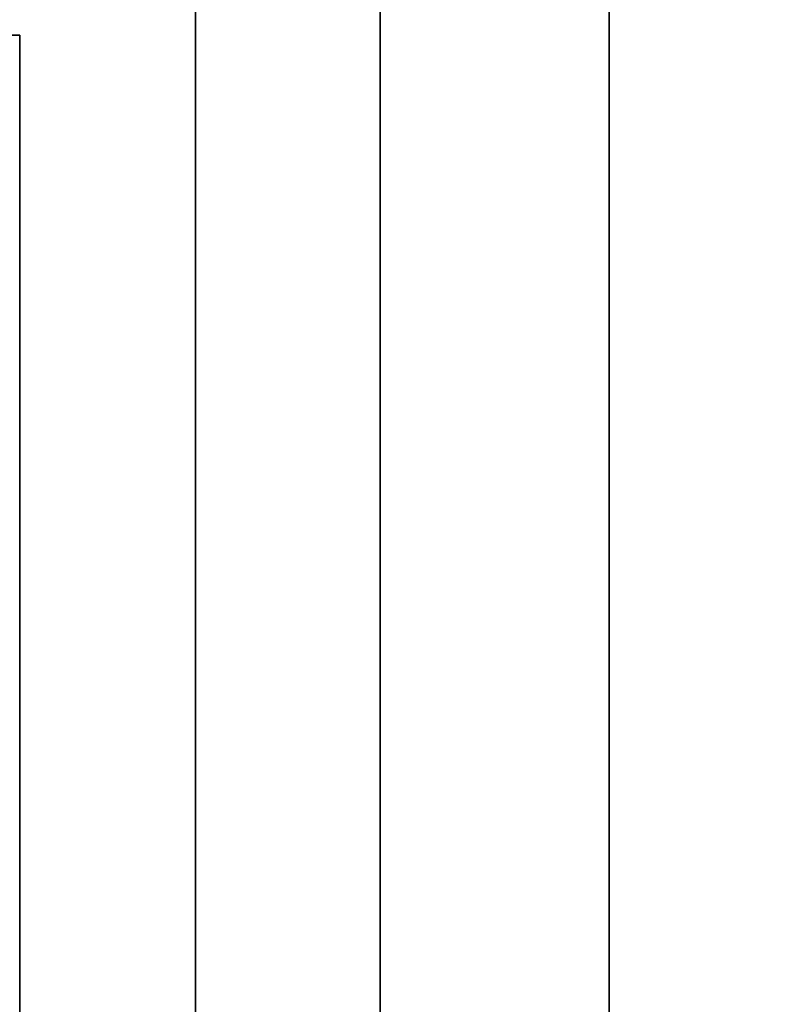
# Model space of a CAD drawing. Extents: x -1299 to -1246.9, y 2743.7 to 2747.9.
# Tile 338 of 656: x -1261.0081 to -1260.9878, y 2747.7993 to 2747.826. Entities that reach past the tile are written whole.
import ezdxf

# ---------------------------------------------------------------- set-up
doc = ezdxf.new("R2010")
doc.units = 0
doc.header["$LTSCALE"] = 150
doc.header["$MEASUREMENT"] = 0
doc.layers.add('3DFACE_BOLT', color=7, linetype='CONTINUOUS')
doc.layers.add('3DFACE_SHAPE', color=7, linetype='CONTINUOUS')

msp = doc.modelspace()

# ---------------------------------------------------------------- linework, layer by layer
at = {"layer": '3DFACE_BOLT', "color": 1}
for points, invisible_edges in [([(-1261.018079, 2747.815136, 0.126417), (-1261.018079, 2747.821824, 0.138), (-1261.008079, 2747.815136, 0.126417)], 14), ([(-1261.008079, 2747.815136, 0.126417), (-1261.018079, 2747.821824, 0.138), (-1261.008079, 2747.821824, 0.138)], 3), ([(-1261.018079, 2747.821824, 0.138), (-1261.018079, 2747.815136, 0.149583), (-1261.008079, 2747.821824, 0.138)], 14), ([(-1261.008079, 2747.821824, 0.138), (-1261.018079, 2747.815136, 0.149583), (-1261.008079, 2747.815136, 0.149583)], 3), ([(-1261.018079, 2747.815136, 0.056417), (-1261.018079, 2747.821824, 0.068), (-1261.008079, 2747.815136, 0.056417)], 14), ([(-1261.008079, 2747.815136, 0.056417), (-1261.018079, 2747.821824, 0.068), (-1261.008079, 2747.821824, 0.068)], 3), ([(-1261.018079, 2747.821824, 0.068), (-1261.018079, 2747.815136, 0.079583), (-1261.008079, 2747.821824, 0.068)], 14), ([(-1261.008079, 2747.821824, 0.068), (-1261.018079, 2747.815136, 0.079583), (-1261.008079, 2747.815136, 0.079583)], 3), ([(-1261.008079, 2747.815136, 0.126417), (-1261.008079, 2747.821824, 0.138), (-1261.008079, 2747.815136, 0.149583)], 12), ([(-1261.008079, 2747.815136, 0.056417), (-1261.008079, 2747.821824, 0.068), (-1261.008079, 2747.815136, 0.079583)], 12), ([(-1261.008079, 2747.816057, 0.135528), (-1261.008079, 2747.816449, 0.138), (-1260.958079, 2747.816057, 0.135528)], 14), ([(-1260.958079, 2747.816057, 0.135528), (-1261.008079, 2747.816449, 0.138), (-1260.958079, 2747.816449, 0.138)], 3), ([(-1261.008079, 2747.816449, 0.138), (-1261.008079, 2747.816057, 0.140472), (-1260.958079, 2747.816449, 0.138)], 14), ([(-1260.958079, 2747.816449, 0.138), (-1261.008079, 2747.816057, 0.140472), (-1260.958079, 2747.816057, 0.140472)], 3), ([(-1261.008079, 2747.816057, 0.140472), (-1261.008079, 2747.816449, 0.138), (-1261.008079, 2747.816057, 0.135528)], 12), ([(-1261.008079, 2747.816057, 0.065528), (-1261.008079, 2747.816449, 0.068), (-1260.958079, 2747.816057, 0.065528)], 14), ([(-1260.958079, 2747.816057, 0.065528), (-1261.008079, 2747.816449, 0.068), (-1260.958079, 2747.816449, 0.068)], 3), ([(-1261.008079, 2747.816449, 0.068), (-1261.008079, 2747.816057, 0.070472), (-1260.958079, 2747.816449, 0.068)], 14), ([(-1260.958079, 2747.816449, 0.068), (-1261.008079, 2747.816057, 0.070472), (-1260.958079, 2747.816057, 0.070472)], 3), ([(-1261.008079, 2747.816057, 0.070472), (-1261.008079, 2747.816449, 0.068), (-1261.008079, 2747.816057, 0.065528)], 12), ([(-1261.008079, 2747.814921, 0.133298), (-1261.008079, 2747.816057, 0.135528), (-1260.958079, 2747.814921, 0.133298)], 14), ([(-1260.958079, 2747.814921, 0.133298), (-1261.008079, 2747.816057, 0.135528), (-1260.958079, 2747.816057, 0.135528)], 3), ([(-1261.008079, 2747.816057, 0.140472), (-1261.008079, 2747.814921, 0.142702), (-1260.958079, 2747.816057, 0.140472)], 14), ([(-1260.958079, 2747.816057, 0.140472), (-1261.008079, 2747.814921, 0.142702), (-1260.958079, 2747.814921, 0.142702)], 3), ([(-1261.008079, 2747.814921, 0.142702), (-1261.008079, 2747.816057, 0.140472), (-1261.008079, 2747.814921, 0.133298)], 14), ([(-1261.008079, 2747.814921, 0.133298), (-1261.008079, 2747.816057, 0.140472), (-1261.008079, 2747.816057, 0.135528)], 3), ([(-1261.008079, 2747.814921, 0.063298), (-1261.008079, 2747.816057, 0.065528), (-1260.958079, 2747.814921, 0.063298)], 14), ([(-1260.958079, 2747.814921, 0.063298), (-1261.008079, 2747.816057, 0.065528), (-1260.958079, 2747.816057, 0.065528)], 3), ([(-1261.008079, 2747.816057, 0.070472), (-1261.008079, 2747.814921, 0.072702), (-1260.958079, 2747.816057, 0.070472)], 14), ([(-1260.958079, 2747.816057, 0.070472), (-1261.008079, 2747.814921, 0.072702), (-1260.958079, 2747.814921, 0.072702)], 3), ([(-1261.008079, 2747.814921, 0.072702), (-1261.008079, 2747.816057, 0.070472), (-1261.008079, 2747.814921, 0.063298)], 14), ([(-1261.008079, 2747.814921, 0.063298), (-1261.008079, 2747.816057, 0.070472), (-1261.008079, 2747.816057, 0.065528)], 3), ([(-1261.018079, 2747.801761, 0.126417), (-1261.018079, 2747.815136, 0.126417), (-1261.008079, 2747.801761, 0.126417)], 14), ([(-1261.008079, 2747.801761, 0.126417), (-1261.018079, 2747.815136, 0.126417), (-1261.008079, 2747.815136, 0.126417)], 3), ([(-1261.018079, 2747.815136, 0.149583), (-1261.018079, 2747.801761, 0.149583), (-1261.008079, 2747.815136, 0.149583)], 14), ([(-1261.008079, 2747.815136, 0.149583), (-1261.018079, 2747.801761, 0.149583), (-1261.008079, 2747.801761, 0.149583)], 3), ([(-1261.018079, 2747.801761, 0.056417), (-1261.018079, 2747.815136, 0.056417), (-1261.008079, 2747.801761, 0.056417)], 14), ([(-1261.008079, 2747.801761, 0.056417), (-1261.018079, 2747.815136, 0.056417), (-1261.008079, 2747.815136, 0.056417)], 3), ([(-1261.018079, 2747.815136, 0.079583), (-1261.018079, 2747.801761, 0.079583), (-1261.008079, 2747.815136, 0.079583)], 14), ([(-1261.008079, 2747.815136, 0.079583), (-1261.018079, 2747.801761, 0.079583), (-1261.008079, 2747.801761, 0.079583)], 3), ([(-1261.008079, 2747.801761, 0.126417), (-1261.008079, 2747.815136, 0.126417), (-1261.008079, 2747.801761, 0.149583)], 14), ([(-1261.008079, 2747.801761, 0.149583), (-1261.008079, 2747.815136, 0.126417), (-1261.008079, 2747.815136, 0.149583)], 3), ([(-1261.008079, 2747.801761, 0.056417), (-1261.008079, 2747.815136, 0.056417), (-1261.008079, 2747.801761, 0.079583)], 14), ([(-1261.008079, 2747.801761, 0.079583), (-1261.008079, 2747.815136, 0.056417), (-1261.008079, 2747.815136, 0.079583)], 3), ([(-1261.008079, 2747.813151, 0.131528), (-1261.008079, 2747.814921, 0.133298), (-1260.958079, 2747.813151, 0.131528)], 14), ([(-1260.958079, 2747.813151, 0.131528), (-1261.008079, 2747.814921, 0.133298), (-1260.958079, 2747.814921, 0.133298)], 3), ([(-1261.008079, 2747.814921, 0.142702), (-1261.008079, 2747.813151, 0.144472), (-1260.958079, 2747.814921, 0.142702)], 14), ([(-1260.958079, 2747.814921, 0.142702), (-1261.008079, 2747.813151, 0.144472), (-1260.958079, 2747.813151, 0.144472)], 3), ([(-1261.008079, 2747.813151, 0.144472), (-1261.008079, 2747.814921, 0.142702), (-1261.008079, 2747.813151, 0.131528)], 14), ([(-1261.008079, 2747.813151, 0.131528), (-1261.008079, 2747.814921, 0.142702), (-1261.008079, 2747.814921, 0.133298)], 3), ([(-1261.008079, 2747.813151, 0.061528), (-1261.008079, 2747.814921, 0.063298), (-1260.958079, 2747.813151, 0.061528)], 14), ([(-1260.958079, 2747.813151, 0.061528), (-1261.008079, 2747.814921, 0.063298), (-1260.958079, 2747.814921, 0.063298)], 3), ([(-1261.008079, 2747.814921, 0.072702), (-1261.008079, 2747.813151, 0.074472), (-1260.958079, 2747.814921, 0.072702)], 14), ([(-1260.958079, 2747.814921, 0.072702), (-1261.008079, 2747.813151, 0.074472), (-1260.958079, 2747.813151, 0.074472)], 3), ([(-1261.008079, 2747.813151, 0.074472), (-1261.008079, 2747.814921, 0.072702), (-1261.008079, 2747.813151, 0.061528)], 14), ([(-1261.008079, 2747.813151, 0.061528), (-1261.008079, 2747.814921, 0.072702), (-1261.008079, 2747.814921, 0.063298)], 3), ([(-1261.008079, 2747.810921, 0.130392), (-1261.008079, 2747.813151, 0.131528), (-1260.958079, 2747.810921, 0.130392)], 14), ([(-1260.958079, 2747.810921, 0.130392), (-1261.008079, 2747.813151, 0.131528), (-1260.958079, 2747.813151, 0.131528)], 3), ([(-1261.008079, 2747.813151, 0.144472), (-1261.008079, 2747.810921, 0.145608), (-1260.958079, 2747.813151, 0.144472)], 14), ([(-1260.958079, 2747.813151, 0.144472), (-1261.008079, 2747.810921, 0.145608), (-1260.958079, 2747.810921, 0.145608)], 3), ([(-1261.008079, 2747.810921, 0.145608), (-1261.008079, 2747.813151, 0.144472), (-1261.008079, 2747.810921, 0.130392)], 14), ([(-1261.008079, 2747.810921, 0.130392), (-1261.008079, 2747.813151, 0.144472), (-1261.008079, 2747.813151, 0.131528)], 3), ([(-1261.008079, 2747.810921, 0.060392), (-1261.008079, 2747.813151, 0.061528), (-1260.958079, 2747.810921, 0.060392)], 14), ([(-1260.958079, 2747.810921, 0.060392), (-1261.008079, 2747.813151, 0.061528), (-1260.958079, 2747.813151, 0.061528)], 3), ([(-1261.008079, 2747.813151, 0.074472), (-1261.008079, 2747.810921, 0.075608), (-1260.958079, 2747.813151, 0.074472)], 14), ([(-1260.958079, 2747.813151, 0.074472), (-1261.008079, 2747.810921, 0.075608), (-1260.958079, 2747.810921, 0.075608)], 3), ([(-1261.008079, 2747.810921, 0.075608), (-1261.008079, 2747.813151, 0.074472), (-1261.008079, 2747.810921, 0.060392)], 14), ([(-1261.008079, 2747.810921, 0.060392), (-1261.008079, 2747.813151, 0.074472), (-1261.008079, 2747.813151, 0.061528)], 3), ([(-1261.008079, 2747.808449, 0.13), (-1261.008079, 2747.810921, 0.130392), (-1260.958079, 2747.808449, 0.13)], 14), ([(-1260.958079, 2747.808449, 0.13), (-1261.008079, 2747.810921, 0.130392), (-1260.958079, 2747.810921, 0.130392)], 3), ([(-1261.008079, 2747.810921, 0.145608), (-1261.008079, 2747.808449, 0.146), (-1260.958079, 2747.810921, 0.145608)], 14), ([(-1260.958079, 2747.810921, 0.145608), (-1261.008079, 2747.808449, 0.146), (-1260.958079, 2747.808449, 0.146)], 3), ([(-1261.008079, 2747.808449, 0.146), (-1261.008079, 2747.810921, 0.145608), (-1261.008079, 2747.808449, 0.13)], 14), ([(-1261.008079, 2747.808449, 0.13), (-1261.008079, 2747.810921, 0.145608), (-1261.008079, 2747.810921, 0.130392)], 3), ([(-1261.008079, 2747.808449, 0.06), (-1261.008079, 2747.810921, 0.060392), (-1260.958079, 2747.808449, 0.06)], 14), ([(-1260.958079, 2747.808449, 0.06), (-1261.008079, 2747.810921, 0.060392), (-1260.958079, 2747.810921, 0.060392)], 3), ([(-1261.008079, 2747.810921, 0.075608), (-1261.008079, 2747.808449, 0.076), (-1260.958079, 2747.810921, 0.075608)], 14), ([(-1260.958079, 2747.810921, 0.075608), (-1261.008079, 2747.808449, 0.076), (-1260.958079, 2747.808449, 0.076)], 3), ([(-1261.008079, 2747.808449, 0.076), (-1261.008079, 2747.810921, 0.075608), (-1261.008079, 2747.808449, 0.06)], 14), ([(-1261.008079, 2747.808449, 0.06), (-1261.008079, 2747.810921, 0.075608), (-1261.008079, 2747.810921, 0.060392)], 3), ([(-1261.008079, 2747.805976, 0.130392), (-1261.008079, 2747.808449, 0.13), (-1260.958079, 2747.805976, 0.130392)], 14), ([(-1260.958079, 2747.805976, 0.130392), (-1261.008079, 2747.808449, 0.13), (-1260.958079, 2747.808449, 0.13)], 3), ([(-1261.008079, 2747.808449, 0.146), (-1261.008079, 2747.805976, 0.145608), (-1260.958079, 2747.808449, 0.146)], 14), ([(-1260.958079, 2747.808449, 0.146), (-1261.008079, 2747.805976, 0.145608), (-1260.958079, 2747.805976, 0.145608)], 3), ([(-1261.008079, 2747.805976, 0.145608), (-1261.008079, 2747.808449, 0.146), (-1261.008079, 2747.805976, 0.130392)], 14), ([(-1261.008079, 2747.805976, 0.130392), (-1261.008079, 2747.808449, 0.146), (-1261.008079, 2747.808449, 0.13)], 3), ([(-1261.008079, 2747.805976, 0.060392), (-1261.008079, 2747.808449, 0.06), (-1260.958079, 2747.805976, 0.060392)], 14), ([(-1260.958079, 2747.805976, 0.060392), (-1261.008079, 2747.808449, 0.06), (-1260.958079, 2747.808449, 0.06)], 3), ([(-1261.008079, 2747.808449, 0.076), (-1261.008079, 2747.805976, 0.075608), (-1260.958079, 2747.808449, 0.076)], 14), ([(-1260.958079, 2747.808449, 0.076), (-1261.008079, 2747.805976, 0.075608), (-1260.958079, 2747.805976, 0.075608)], 3), ([(-1261.008079, 2747.805976, 0.075608), (-1261.008079, 2747.808449, 0.076), (-1261.008079, 2747.805976, 0.060392)], 14), ([(-1261.008079, 2747.805976, 0.060392), (-1261.008079, 2747.808449, 0.076), (-1261.008079, 2747.808449, 0.06)], 3), ([(-1261.008079, 2747.803746, 0.131528), (-1261.008079, 2747.805976, 0.130392), (-1260.958079, 2747.803746, 0.131528)], 14), ([(-1260.958079, 2747.803746, 0.131528), (-1261.008079, 2747.805976, 0.130392), (-1260.958079, 2747.805976, 0.130392)], 3), ([(-1261.008079, 2747.805976, 0.145608), (-1261.008079, 2747.803746, 0.144472), (-1260.958079, 2747.805976, 0.145608)], 14), ([(-1260.958079, 2747.805976, 0.145608), (-1261.008079, 2747.803746, 0.144472), (-1260.958079, 2747.803746, 0.144472)], 3), ([(-1261.008079, 2747.803746, 0.144472), (-1261.008079, 2747.805976, 0.145608), (-1261.008079, 2747.803746, 0.131528)], 14), ([(-1261.008079, 2747.803746, 0.131528), (-1261.008079, 2747.805976, 0.145608), (-1261.008079, 2747.805976, 0.130392)], 3), ([(-1261.008079, 2747.803746, 0.061528), (-1261.008079, 2747.805976, 0.060392), (-1260.958079, 2747.803746, 0.061528)], 14), ([(-1260.958079, 2747.803746, 0.061528), (-1261.008079, 2747.805976, 0.060392), (-1260.958079, 2747.805976, 0.060392)], 3), ([(-1261.008079, 2747.805976, 0.075608), (-1261.008079, 2747.803746, 0.074472), (-1260.958079, 2747.805976, 0.075608)], 14), ([(-1260.958079, 2747.805976, 0.075608), (-1261.008079, 2747.803746, 0.074472), (-1260.958079, 2747.803746, 0.074472)], 3), ([(-1261.008079, 2747.803746, 0.074472), (-1261.008079, 2747.805976, 0.075608), (-1261.008079, 2747.803746, 0.061528)], 14), ([(-1261.008079, 2747.803746, 0.061528), (-1261.008079, 2747.805976, 0.075608), (-1261.008079, 2747.805976, 0.060392)], 3), ([(-1261.008079, 2747.801976, 0.133298), (-1261.008079, 2747.803746, 0.131528), (-1260.958079, 2747.801976, 0.133298)], 14), ([(-1260.958079, 2747.801976, 0.133298), (-1261.008079, 2747.803746, 0.131528), (-1260.958079, 2747.803746, 0.131528)], 3), ([(-1261.008079, 2747.803746, 0.144472), (-1261.008079, 2747.801976, 0.142702), (-1260.958079, 2747.803746, 0.144472)], 14), ([(-1260.958079, 2747.803746, 0.144472), (-1261.008079, 2747.801976, 0.142702), (-1260.958079, 2747.801976, 0.142702)], 3), ([(-1261.008079, 2747.801976, 0.142702), (-1261.008079, 2747.803746, 0.144472), (-1261.008079, 2747.801976, 0.133298)], 14), ([(-1261.008079, 2747.801976, 0.133298), (-1261.008079, 2747.803746, 0.144472), (-1261.008079, 2747.803746, 0.131528)], 3), ([(-1261.008079, 2747.801976, 0.063298), (-1261.008079, 2747.803746, 0.061528), (-1260.958079, 2747.801976, 0.063298)], 14), ([(-1260.958079, 2747.801976, 0.063298), (-1261.008079, 2747.803746, 0.061528), (-1260.958079, 2747.803746, 0.061528)], 3), ([(-1261.008079, 2747.803746, 0.074472), (-1261.008079, 2747.801976, 0.072702), (-1260.958079, 2747.803746, 0.074472)], 14), ([(-1260.958079, 2747.803746, 0.074472), (-1261.008079, 2747.801976, 0.072702), (-1260.958079, 2747.801976, 0.072702)], 3), ([(-1261.008079, 2747.801976, 0.072702), (-1261.008079, 2747.803746, 0.074472), (-1261.008079, 2747.801976, 0.063298)], 14), ([(-1261.008079, 2747.801976, 0.063298), (-1261.008079, 2747.803746, 0.074472), (-1261.008079, 2747.803746, 0.061528)], 3), ([(-1261.008079, 2747.80084, 0.135528), (-1261.008079, 2747.801976, 0.133298), (-1260.958079, 2747.80084, 0.135528)], 14), ([(-1260.958079, 2747.80084, 0.135528), (-1261.008079, 2747.801976, 0.133298), (-1260.958079, 2747.801976, 0.133298)], 3), ([(-1261.008079, 2747.801976, 0.142702), (-1261.008079, 2747.80084, 0.140472), (-1260.958079, 2747.801976, 0.142702)], 14), ([(-1260.958079, 2747.801976, 0.142702), (-1261.008079, 2747.80084, 0.140472), (-1260.958079, 2747.80084, 0.140472)], 3), ([(-1261.008079, 2747.80084, 0.140472), (-1261.008079, 2747.801976, 0.142702), (-1261.008079, 2747.80084, 0.135528)], 14), ([(-1261.008079, 2747.80084, 0.135528), (-1261.008079, 2747.801976, 0.142702), (-1261.008079, 2747.801976, 0.133298)], 3), ([(-1261.008079, 2747.80084, 0.065528), (-1261.008079, 2747.801976, 0.063298), (-1260.958079, 2747.80084, 0.065528)], 14), ([(-1260.958079, 2747.80084, 0.065528), (-1261.008079, 2747.801976, 0.063298), (-1260.958079, 2747.801976, 0.063298)], 3), ([(-1261.008079, 2747.801976, 0.072702), (-1261.008079, 2747.80084, 0.070472), (-1260.958079, 2747.801976, 0.072702)], 14), ([(-1260.958079, 2747.801976, 0.072702), (-1261.008079, 2747.80084, 0.070472), (-1260.958079, 2747.80084, 0.070472)], 3), ([(-1261.008079, 2747.80084, 0.070472), (-1261.008079, 2747.801976, 0.072702), (-1261.008079, 2747.80084, 0.065528)], 14), ([(-1261.008079, 2747.80084, 0.065528), (-1261.008079, 2747.801976, 0.072702), (-1261.008079, 2747.801976, 0.063298)], 3), ([(-1261.008079, 2747.795074, 0.138), (-1261.018079, 2747.801761, 0.126417), (-1261.008079, 2747.801761, 0.126417)], 3), ([(-1261.018079, 2747.801761, 0.149583), (-1261.018079, 2747.795074, 0.138), (-1261.008079, 2747.801761, 0.149583)], 14), ([(-1261.008079, 2747.801761, 0.149583), (-1261.018079, 2747.795074, 0.138), (-1261.008079, 2747.795074, 0.138)], 3), ([(-1261.008079, 2747.795074, 0.068), (-1261.018079, 2747.801761, 0.056417), (-1261.008079, 2747.801761, 0.056417)], 3), ([(-1261.018079, 2747.801761, 0.079583), (-1261.018079, 2747.795074, 0.068), (-1261.008079, 2747.801761, 0.079583)], 14), ([(-1261.008079, 2747.801761, 0.079583), (-1261.018079, 2747.795074, 0.068), (-1261.008079, 2747.795074, 0.068)], 3), ([(-1261.008079, 2747.795074, 0.138), (-1261.008079, 2747.801761, 0.126417), (-1261.008079, 2747.801761, 0.149583)], 2), ([(-1261.008079, 2747.795074, 0.068), (-1261.008079, 2747.801761, 0.056417), (-1261.008079, 2747.801761, 0.079583)], 2), ([(-1261.008079, 2747.800449, 0.138), (-1261.008079, 2747.80084, 0.135528), (-1260.958079, 2747.800449, 0.138)], 14), ([(-1260.958079, 2747.800449, 0.138), (-1261.008079, 2747.80084, 0.135528), (-1260.958079, 2747.80084, 0.135528)], 3), ([(-1261.008079, 2747.80084, 0.140472), (-1261.008079, 2747.800449, 0.138), (-1260.958079, 2747.80084, 0.140472)], 14), ([(-1260.958079, 2747.80084, 0.140472), (-1261.008079, 2747.800449, 0.138), (-1260.958079, 2747.800449, 0.138)], 3), ([(-1261.008079, 2747.800449, 0.138), (-1261.008079, 2747.80084, 0.140472), (-1261.008079, 2747.80084, 0.135528)], 2), ([(-1261.008079, 2747.800449, 0.068), (-1261.008079, 2747.80084, 0.065528), (-1260.958079, 2747.800449, 0.068)], 14), ([(-1260.958079, 2747.800449, 0.068), (-1261.008079, 2747.80084, 0.065528), (-1260.958079, 2747.80084, 0.065528)], 3), ([(-1261.008079, 2747.80084, 0.070472), (-1261.008079, 2747.800449, 0.068), (-1260.958079, 2747.80084, 0.070472)], 14), ([(-1260.958079, 2747.80084, 0.070472), (-1261.008079, 2747.800449, 0.068), (-1260.958079, 2747.800449, 0.068)], 3), ([(-1261.008079, 2747.800449, 0.068), (-1261.008079, 2747.80084, 0.070472), (-1261.008079, 2747.80084, 0.065528)], 2)]:
    msp.add_3dface(points, dxfattribs=dict(at, invisible_edges=invisible_edges))
at = {"layer": '3DFACE_SHAPE', "color": 13}
for points, invisible_edges in [([(-1261.046219, 2747.884449, 0.206), (-1261.046219, 2746.946449, 0.206), (-1260.944219, 2747.884449, 0.206)], 2), ([(-1261.046219, 2746.946449, 0.206), (-1260.944219, 2746.946449, 0.206), (-1260.944219, 2747.884449, 0.206)], 12), ([(-1260.998319, 2747.884449, 0.198), (-1260.998319, 2746.946449, 0.198), (-1261.046219, 2747.884449, 0.198)], 2), ([(-1260.998319, 2746.946449, 0.198), (-1261.046219, 2746.946449, 0.198), (-1261.046219, 2747.884449, 0.198)], 12), ([(-1261.046219, 2747.884449, 0.008), (-1261.046219, 2746.946449, 0.008), (-1260.998319, 2747.884449, 0.008)], 2), ([(-1261.046219, 2746.946449, 0.008), (-1260.998319, 2746.946449, 0.008), (-1260.998319, 2747.884449, 0.008)], 12), ([(-1260.944219, 2747.884449), (-1260.944219, 2746.946449), (-1261.046219, 2747.884449)], 2), ([(-1260.944219, 2746.946449), (-1261.046219, 2746.946449), (-1261.046219, 2747.884449)], 12), ([(-1260.998319, 2747.884449, 0.198), (-1260.998319, 2747.858449, 0.1465), (-1260.998319, 2747.808449, 0.1465)], 15), ([(-1260.998319, 2746.966449, 0.1465), (-1260.998319, 2747.884449, 0.198), (-1260.998319, 2747.808449, 0.1465)], 15), ([(-1260.998319, 2747.884449, 0.198), (-1260.998319, 2746.966449, 0.1465), (-1260.998319, 2746.946449, 0.198)], 3), ([(-1260.998319, 2747.808449, 0.0595), (-1260.998319, 2747.884449, 0.008), (-1260.998319, 2746.946449, 0.008)], 13), ([(-1260.998319, 2747.858449, 0.0595), (-1260.998319, 2747.884449, 0.008), (-1260.998319, 2747.808449, 0.0595)], 15), ([(-1260.992119, 2747.808449, 0.0595), (-1260.992119, 2747.884449, 0.008), (-1260.992119, 2747.858449, 0.0595)], 15), ([(-1260.992119, 2747.808449, 0.0595), (-1260.992119, 2746.966449, 0.0595), (-1260.992119, 2747.884449, 0.008)], 15), ([(-1260.992119, 2746.966449, 0.0595), (-1260.992119, 2746.946449, 0.008), (-1260.992119, 2747.884449, 0.008)], 13), ([(-1260.992119, 2747.884449, 0.008), (-1260.992119, 2746.946449, 0.008), (-1260.944219, 2747.884449, 0.008)], 2), ([(-1260.992119, 2746.946449, 0.008), (-1260.944219, 2746.946449, 0.008), (-1260.944219, 2747.884449, 0.008)], 12), ([(-1260.944219, 2747.884449, 0.198), (-1260.944219, 2746.946449, 0.198), (-1260.992119, 2747.858449, 0.198)], 14), ([(-1260.998319, 2747.858449, 0.1465), (-1260.998319, 2747.852438, 0.14401), (-1260.998319, 2747.808449, 0.1465)], 14), ([(-1260.998319, 2747.852438, 0.06199), (-1260.998319, 2747.858449, 0.0595), (-1260.998319, 2747.814459, 0.06199)], 14), ([(-1260.998319, 2747.814459, 0.06199), (-1260.998319, 2747.858449, 0.0595), (-1260.998319, 2747.808449, 0.0595)], 3), ([(-1260.998319, 2747.852438, 0.07401), (-1260.998319, 2747.808449, 0.1295), (-1260.998319, 2747.858449, 0.0765)], 3), ([(-1260.998319, 2747.808449, 0.1295), (-1260.998319, 2747.814459, 0.13199), (-1260.998319, 2747.858449, 0.0765)], 14), ([(-1260.998319, 2747.858449, 0.0765), (-1260.998319, 2747.814459, 0.13199), (-1260.998319, 2747.858449, 0.1295)], 15), ([(-1260.998319, 2747.814459, 0.13199), (-1260.998319, 2747.852438, 0.13199), (-1260.998319, 2747.858449, 0.1295)], 13), ([(-1260.992119, 2747.852438, 0.06199), (-1260.992119, 2747.808449, 0.0595), (-1260.992119, 2747.858449, 0.0595)], 3), ([(-1260.992119, 2747.852438, 0.13199), (-1260.992119, 2747.808449, 0.0765), (-1260.992119, 2747.858449, 0.1295)], 3), ([(-1260.992119, 2747.808449, 0.0765), (-1260.992119, 2747.814459, 0.07401), (-1260.992119, 2747.858449, 0.1295)], 14), ([(-1260.992119, 2747.858449, 0.1295), (-1260.992119, 2747.814459, 0.07401), (-1260.992119, 2747.858449, 0.0765)], 15), ([(-1260.992119, 2747.814459, 0.07401), (-1260.992119, 2747.852438, 0.07401), (-1260.992119, 2747.858449, 0.0765)], 15), ([(-1260.992119, 2747.852438, 0.14401), (-1260.992119, 2747.858449, 0.1465), (-1260.992119, 2747.814459, 0.14401)], 14), ([(-1260.992119, 2747.858449, 0.1465), (-1260.992119, 2747.858449, 0.198), (-1260.992119, 2747.814459, 0.14401)], 15), ([(-1260.992119, 2747.814459, 0.14401), (-1260.992119, 2747.858449, 0.198), (-1260.992119, 2747.808449, 0.1465)], 3), ([(-1260.992119, 2747.858449, 0.198), (-1260.992119, 2747.808449, 0.198), (-1260.992119, 2747.808449, 0.1465)], 14), ([(-1260.944219, 2746.946449, 0.198), (-1260.992119, 2747.808449, 0.198), (-1260.992119, 2747.858449, 0.198)], 13), ([(-1260.998319, 2747.808449, 0.1465), (-1260.998319, 2747.852438, 0.14401), (-1260.998319, 2747.814459, 0.14401)], 3), ([(-1260.998319, 2747.852438, 0.14401), (-1260.998319, 2747.849949, 0.138), (-1260.998319, 2747.814459, 0.14401)], 14), ([(-1260.998319, 2747.814459, 0.06199), (-1260.998319, 2747.816949, 0.068), (-1260.998319, 2747.852438, 0.06199)], 14), ([(-1260.998319, 2747.816949, 0.068), (-1260.998319, 2747.849949, 0.068), (-1260.998319, 2747.852438, 0.06199)], 13), ([(-1260.998319, 2747.808449, 0.1295), (-1260.998319, 2747.852438, 0.07401), (-1260.998319, 2747.808449, 0.0765)], 15), ([(-1260.998319, 2747.808449, 0.0765), (-1260.998319, 2747.852438, 0.07401), (-1260.998319, 2747.814459, 0.07401)], 3), ([(-1260.998319, 2747.852438, 0.07401), (-1260.998319, 2747.849949, 0.068), (-1260.998319, 2747.814459, 0.07401)], 14), ([(-1260.998319, 2747.814459, 0.13199), (-1260.998319, 2747.816949, 0.138), (-1260.998319, 2747.852438, 0.13199)], 14), ([(-1260.998319, 2747.816949, 0.138), (-1260.998319, 2747.849949, 0.138), (-1260.998319, 2747.852438, 0.13199)], 13), ([(-1260.992119, 2747.814459, 0.06199), (-1260.992119, 2747.808449, 0.0595), (-1260.992119, 2747.852438, 0.06199)], 14), ([(-1260.992119, 2747.852438, 0.06199), (-1260.992119, 2747.849949, 0.068), (-1260.992119, 2747.814459, 0.06199)], 14), ([(-1260.992119, 2747.814459, 0.07401), (-1260.992119, 2747.816949, 0.068), (-1260.992119, 2747.852438, 0.07401)], 14), ([(-1260.992119, 2747.816949, 0.068), (-1260.992119, 2747.849949, 0.068), (-1260.992119, 2747.852438, 0.07401)], 13), ([(-1260.992119, 2747.814459, 0.13199), (-1260.992119, 2747.808449, 0.1295), (-1260.992119, 2747.852438, 0.13199)], 14), ([(-1260.992119, 2747.808449, 0.1295), (-1260.992119, 2747.808449, 0.0765), (-1260.992119, 2747.852438, 0.13199)], 15), ([(-1260.992119, 2747.852438, 0.13199), (-1260.992119, 2747.849949, 0.138), (-1260.992119, 2747.814459, 0.13199)], 14), ([(-1260.992119, 2747.814459, 0.14401), (-1260.992119, 2747.816949, 0.138), (-1260.992119, 2747.852438, 0.14401)], 14), ([(-1260.992119, 2747.816949, 0.138), (-1260.992119, 2747.849949, 0.138), (-1260.992119, 2747.852438, 0.14401)], 13), ([(-1260.998319, 2747.849949, 0.138), (-1260.998319, 2747.816949, 0.138), (-1260.998319, 2747.814459, 0.14401)], 13), ([(-1260.998319, 2747.814459, 0.07401), (-1260.998319, 2747.849949, 0.068), (-1260.998319, 2747.816949, 0.068)], 3), ([(-1260.992119, 2747.849949, 0.068), (-1260.992119, 2747.816949, 0.068), (-1260.992119, 2747.814459, 0.06199)], 13), ([(-1260.992119, 2747.849949, 0.138), (-1260.992119, 2747.816949, 0.138), (-1260.992119, 2747.814459, 0.13199)], 13), ([(-1261.028319, 2747.825589, 0.173), (-1261.008079, 2747.825589, 0.173), (-1261.054119, 2747.830349, 0.173)], 14), ([(-1261.054119, 2747.830349, 0.173), (-1261.008079, 2747.825589, 0.173), (-1261.003319, 2747.830349, 0.173)], 3), ([(-1261.008079, 2747.825589, 0.033), (-1261.054119, 2747.830349, 0.033), (-1261.003319, 2747.830349, 0.033)], 13), ([(-1261.008079, 2747.825589, 0.033), (-1261.054119, 2747.825589, 0.033), (-1261.054119, 2747.830349, 0.033)], 12), ([(-1261.008079, 2747.825589, 0.173), (-1261.008079, 2747.808449, 0.173), (-1261.003319, 2747.830349, 0.173)], 14), ([(-1261.003319, 2747.830349, 0.173), (-1261.008079, 2747.808449, 0.173), (-1261.003319, 2747.779549, 0.173)], 3), ([(-1261.003319, 2747.779549, 0.033), (-1261.008079, 2747.825589, 0.033), (-1261.003319, 2747.830349, 0.033)], 3), ([(-1261.003319, 2747.779549, 0.173), (-1261.003319, 2747.814459, 0.14401), (-1261.003319, 2747.830349, 0.173)], 3), ([(-1261.003319, 2747.814459, 0.14401), (-1261.003319, 2747.830349, 0.138), (-1261.003319, 2747.830349, 0.173)], 13), ([(-1261.003319, 2747.814459, 0.14401), (-1261.003319, 2747.816949, 0.138), (-1261.003319, 2747.830349, 0.138)], 14), ([(-1261.003319, 2747.816949, 0.068), (-1261.003319, 2747.830349, 0.138), (-1261.003319, 2747.816949, 0.138)], 15), ([(-1261.003319, 2747.830349, 0.138), (-1261.003319, 2747.816949, 0.068), (-1261.003319, 2747.830349, 0.068)], 3), ([(-1261.003319, 2747.830349, 0.068), (-1261.003319, 2747.816949, 0.068), (-1261.003319, 2747.830349, 0.033)], 3), ([(-1261.003319, 2747.816949, 0.068), (-1261.003319, 2747.814459, 0.06199), (-1261.003319, 2747.830349, 0.033)], 14), ([(-1261.003319, 2747.814459, 0.06199), (-1261.003319, 2747.808449, 0.0595), (-1261.003319, 2747.830349, 0.033)], 14), ([(-1261.003319, 2747.808449, 0.0595), (-1261.003319, 2747.802438, 0.06199), (-1261.003319, 2747.830349, 0.033)], 14), ([(-1261.003319, 2747.830349, 0.033), (-1261.003319, 2747.802438, 0.06199), (-1261.003319, 2747.779549, 0.033)], 3), ([(-1261.008079, 2747.825589, 0.033), (-1261.034329, 2747.825589, 0.06199), (-1261.054119, 2747.825589, 0.033)], 3), ([(-1261.028319, 2747.825589, 0.0595), (-1261.034329, 2747.825589, 0.06199), (-1261.008079, 2747.825589, 0.033)], 14), ([(-1261.028319, 2747.825589, 0.173), (-1261.022308, 2747.825589, 0.14401), (-1261.008079, 2747.825589, 0.173)], 15), ([(-1261.022308, 2747.825589, 0.06199), (-1261.028319, 2747.825589, 0.0595), (-1261.008079, 2747.825589, 0.033)], 14), ([(-1261.022308, 2747.825589, 0.14401), (-1261.019819, 2747.825589, 0.138), (-1261.008079, 2747.825589, 0.173)], 14), ([(-1261.019819, 2747.825589, 0.068), (-1261.022308, 2747.825589, 0.06199), (-1261.008079, 2747.825589, 0.033)], 14), ([(-1261.008079, 2747.825589, 0.173), (-1261.019819, 2747.825589, 0.138), (-1261.008079, 2747.825589, 0.033)], 3), ([(-1261.019819, 2747.825589, 0.068), (-1261.008079, 2747.825589, 0.033), (-1261.019819, 2747.825589, 0.138)], 15), ([(-1261.008079, 2747.779549, 0.033), (-1261.008079, 2747.802438, 0.06199), (-1261.008079, 2747.825589, 0.033)], 3), ([(-1261.008079, 2747.802438, 0.06199), (-1261.008079, 2747.808449, 0.0595), (-1261.008079, 2747.825589, 0.033)], 14), ([(-1261.008079, 2747.825589, 0.033), (-1261.008079, 2747.808449, 0.0595), (-1261.008079, 2747.814459, 0.06199)], 13), ([(-1261.008079, 2747.814459, 0.06199), (-1261.008079, 2747.816949, 0.068), (-1261.008079, 2747.825589, 0.033)], 14), ([(-1261.008079, 2747.816949, 0.068), (-1261.008079, 2747.825589, 0.173), (-1261.008079, 2747.825589, 0.033)], 13), ([(-1261.008079, 2747.816949, 0.138), (-1261.008079, 2747.825589, 0.173), (-1261.008079, 2747.816949, 0.068)], 15), ([(-1261.008079, 2747.816949, 0.138), (-1261.008079, 2747.814459, 0.14401), (-1261.008079, 2747.825589, 0.173)], 14), ([(-1261.008079, 2747.825589, 0.173), (-1261.008079, 2747.814459, 0.14401), (-1261.008079, 2747.808449, 0.173)], 3), ([(-1261.008079, 2747.779549, 0.033), (-1261.008079, 2747.825589, 0.033), (-1261.003319, 2747.779549, 0.033)], 2), ([(-1261.008079, 2747.814459, 0.13199), (-1261.008079, 2747.816949, 0.138), (-1261.008079, 2747.814459, 0.07401)], 14), ([(-1261.008079, 2747.814459, 0.07401), (-1261.008079, 2747.816949, 0.138), (-1261.008079, 2747.816949, 0.068)], 3), ([(-1261.008079, 2747.814459, 0.13199), (-1261.003319, 2747.814459, 0.13199), (-1261.008079, 2747.816949, 0.138)], 3), ([(-1261.003319, 2747.814459, 0.13199), (-1261.003319, 2747.816949, 0.138), (-1261.008079, 2747.816949, 0.138)], 14), ([(-1261.008079, 2747.816949, 0.138), (-1261.003319, 2747.816949, 0.138), (-1261.008079, 2747.814459, 0.14401)], 3), ([(-1261.003319, 2747.816949, 0.138), (-1261.003319, 2747.814459, 0.14401), (-1261.008079, 2747.814459, 0.14401)], 14), ([(-1261.008079, 2747.814459, 0.06199), (-1261.003319, 2747.814459, 0.06199), (-1261.008079, 2747.816949, 0.068)], 3), ([(-1261.003319, 2747.814459, 0.06199), (-1261.003319, 2747.816949, 0.068), (-1261.008079, 2747.816949, 0.068)], 14), ([(-1261.008079, 2747.816949, 0.068), (-1261.003319, 2747.816949, 0.068), (-1261.008079, 2747.814459, 0.07401)], 3), ([(-1261.003319, 2747.816949, 0.068), (-1261.003319, 2747.814459, 0.07401), (-1261.008079, 2747.814459, 0.07401)], 14), ([(-1261.003319, 2747.814459, 0.07401), (-1261.003319, 2747.816949, 0.068), (-1261.003319, 2747.814459, 0.13199)], 14), ([(-1261.003319, 2747.814459, 0.13199), (-1261.003319, 2747.816949, 0.068), (-1261.003319, 2747.816949, 0.138)], 3), ([(-1260.998319, 2747.814459, 0.06199), (-1260.992119, 2747.814459, 0.06199), (-1260.998319, 2747.816949, 0.068)], 3), ([(-1260.992119, 2747.814459, 0.06199), (-1260.992119, 2747.816949, 0.068), (-1260.998319, 2747.816949, 0.068)], 14), ([(-1260.998319, 2747.816949, 0.068), (-1260.992119, 2747.816949, 0.068), (-1260.998319, 2747.814459, 0.07401)], 3), ([(-1260.992119, 2747.816949, 0.068), (-1260.992119, 2747.814459, 0.07401), (-1260.998319, 2747.814459, 0.07401)], 14), ([(-1260.998319, 2747.814459, 0.13199), (-1260.992119, 2747.814459, 0.13199), (-1260.998319, 2747.816949, 0.138)], 3), ([(-1260.992119, 2747.814459, 0.13199), (-1260.992119, 2747.816949, 0.138), (-1260.998319, 2747.816949, 0.138)], 14), ([(-1260.998319, 2747.816949, 0.138), (-1260.992119, 2747.816949, 0.138), (-1260.998319, 2747.814459, 0.14401)], 3), ([(-1260.992119, 2747.816949, 0.138), (-1260.992119, 2747.814459, 0.14401), (-1260.998319, 2747.814459, 0.14401)], 14), ([(-1261.008079, 2747.814459, 0.14401), (-1261.008079, 2747.808449, 0.1465), (-1261.008079, 2747.808449, 0.173)], 14), ([(-1261.008079, 2747.814459, 0.07401), (-1261.008079, 2747.808449, 0.0765), (-1261.008079, 2747.814459, 0.13199)], 14), ([(-1261.008079, 2747.814459, 0.13199), (-1261.008079, 2747.808449, 0.0765), (-1261.008079, 2747.808449, 0.1295)], 3), ([(-1261.008079, 2747.808449, 0.1295), (-1261.003319, 2747.808449, 0.1295), (-1261.008079, 2747.814459, 0.13199)], 3), ([(-1261.003319, 2747.808449, 0.1295), (-1261.003319, 2747.814459, 0.13199), (-1261.008079, 2747.814459, 0.13199)], 14), ([(-1261.008079, 2747.814459, 0.14401), (-1261.003319, 2747.814459, 0.14401), (-1261.008079, 2747.808449, 0.1465)], 3), ([(-1261.003319, 2747.814459, 0.14401), (-1261.003319, 2747.808449, 0.1465), (-1261.008079, 2747.808449, 0.1465)], 14), ([(-1261.008079, 2747.808449, 0.0595), (-1261.003319, 2747.808449, 0.0595), (-1261.008079, 2747.814459, 0.06199)], 3), ([(-1261.003319, 2747.808449, 0.0595), (-1261.003319, 2747.814459, 0.06199), (-1261.008079, 2747.814459, 0.06199)], 14), ([(-1261.008079, 2747.814459, 0.07401), (-1261.003319, 2747.814459, 0.07401), (-1261.008079, 2747.808449, 0.0765)], 3), ([(-1261.003319, 2747.814459, 0.07401), (-1261.003319, 2747.808449, 0.0765), (-1261.008079, 2747.808449, 0.0765)], 14), ([(-1261.003319, 2747.808449, 0.1465), (-1261.003319, 2747.814459, 0.14401), (-1261.003319, 2747.779549, 0.173)], 14), ([(-1261.003319, 2747.814459, 0.13199), (-1261.003319, 2747.808449, 0.1295), (-1261.003319, 2747.814459, 0.07401)], 14), ([(-1261.003319, 2747.808449, 0.1295), (-1261.003319, 2747.808449, 0.0765), (-1261.003319, 2747.814459, 0.07401)], 13), ([(-1260.998319, 2747.814459, 0.07401), (-1260.992119, 2747.814459, 0.07401), (-1260.998319, 2747.808449, 0.0765)], 3), ([(-1260.992119, 2747.814459, 0.07401), (-1260.992119, 2747.808449, 0.0765), (-1260.998319, 2747.808449, 0.0765)], 14), ([(-1260.998319, 2747.808449, 0.0595), (-1260.992119, 2747.808449, 0.0595), (-1260.998319, 2747.814459, 0.06199)], 3), ([(-1260.992119, 2747.808449, 0.0595), (-1260.992119, 2747.814459, 0.06199), (-1260.998319, 2747.814459, 0.06199)], 14), ([(-1260.998319, 2747.814459, 0.14401), (-1260.992119, 2747.814459, 0.14401), (-1260.998319, 2747.808449, 0.1465)], 3), ([(-1260.992119, 2747.814459, 0.14401), (-1260.992119, 2747.808449, 0.1465), (-1260.998319, 2747.808449, 0.1465)], 14), ([(-1260.998319, 2747.808449, 0.1295), (-1260.992119, 2747.808449, 0.1295), (-1260.998319, 2747.814459, 0.13199)], 3), ([(-1260.992119, 2747.808449, 0.1295), (-1260.992119, 2747.814459, 0.13199), (-1260.998319, 2747.814459, 0.13199)], 14), ([(-1261.008079, 2747.808449, 0.1465), (-1261.008079, 2747.802438, 0.14401), (-1261.008079, 2747.808449, 0.173)], 14), ([(-1261.008079, 2747.808449, 0.173), (-1261.008079, 2747.802438, 0.14401), (-1261.008079, 2747.779549, 0.173)], 15), ([(-1261.008079, 2747.808449, 0.0765), (-1261.008079, 2747.802438, 0.07401), (-1261.008079, 2747.808449, 0.1295)], 14), ([(-1261.008079, 2747.808449, 0.1295), (-1261.008079, 2747.802438, 0.07401), (-1261.008079, 2747.802438, 0.13199)], 3), ([(-1261.008079, 2747.802438, 0.13199), (-1261.003319, 2747.802438, 0.13199), (-1261.008079, 2747.808449, 0.1295)], 3), ([(-1261.003319, 2747.802438, 0.13199), (-1261.003319, 2747.808449, 0.1295), (-1261.008079, 2747.808449, 0.1295)], 14), ([(-1261.008079, 2747.808449, 0.1465), (-1261.003319, 2747.808449, 0.1465), (-1261.008079, 2747.802438, 0.14401)], 3), ([(-1261.003319, 2747.808449, 0.1465), (-1261.003319, 2747.802438, 0.14401), (-1261.008079, 2747.802438, 0.14401)], 14), ([(-1261.008079, 2747.802438, 0.06199), (-1261.003319, 2747.802438, 0.06199), (-1261.008079, 2747.808449, 0.0595)], 3), ([(-1261.003319, 2747.802438, 0.06199), (-1261.003319, 2747.808449, 0.0595), (-1261.008079, 2747.808449, 0.0595)], 14), ([(-1261.008079, 2747.808449, 0.0765), (-1261.003319, 2747.808449, 0.0765), (-1261.008079, 2747.802438, 0.07401)], 3), ([(-1261.003319, 2747.808449, 0.0765), (-1261.003319, 2747.802438, 0.07401), (-1261.008079, 2747.802438, 0.07401)], 14), ([(-1261.008079, 2747.808449, 0.173), (-1261.008079, 2747.779549, 0.173), (-1261.003319, 2747.779549, 0.173)], 12), ([(-1261.003319, 2747.802438, 0.14401), (-1261.003319, 2747.808449, 0.1465), (-1261.003319, 2747.779549, 0.138)], 14), ([(-1261.003319, 2747.779549, 0.138), (-1261.003319, 2747.808449, 0.1465), (-1261.003319, 2747.779549, 0.173)], 15), ([(-1261.003319, 2747.802438, 0.07401), (-1261.003319, 2747.808449, 0.0765), (-1261.003319, 2747.802438, 0.13199)], 14), ([(-1261.003319, 2747.808449, 0.0765), (-1261.003319, 2747.808449, 0.1295), (-1261.003319, 2747.802438, 0.13199)], 13), ([(-1260.998319, 2747.808449, 0.0765), (-1260.992119, 2747.808449, 0.0765), (-1260.998319, 2747.802438, 0.07401)], 3), ([(-1260.992119, 2747.808449, 0.0765), (-1260.992119, 2747.802438, 0.07401), (-1260.998319, 2747.802438, 0.07401)], 14), ([(-1260.998319, 2747.802438, 0.06199), (-1260.992119, 2747.802438, 0.06199), (-1260.998319, 2747.808449, 0.0595)], 3), ([(-1260.992119, 2747.802438, 0.06199), (-1260.992119, 2747.808449, 0.0595), (-1260.998319, 2747.808449, 0.0595)], 14), ([(-1260.998319, 2747.808449, 0.1465), (-1260.992119, 2747.808449, 0.1465), (-1260.998319, 2747.802438, 0.14401)], 3), ([(-1260.992119, 2747.808449, 0.1465), (-1260.992119, 2747.802438, 0.14401), (-1260.998319, 2747.802438, 0.14401)], 14), ([(-1260.998319, 2747.802438, 0.13199), (-1260.992119, 2747.802438, 0.13199), (-1260.998319, 2747.808449, 0.1295)], 3), ([(-1260.992119, 2747.802438, 0.13199), (-1260.992119, 2747.808449, 0.1295), (-1260.998319, 2747.808449, 0.1295)], 14), ([(-1260.998319, 2747.802438, 0.14401), (-1260.998319, 2746.966449, 0.1465), (-1260.998319, 2747.808449, 0.1465)], 3), ([(-1260.998319, 2746.946449, 0.008), (-1260.998319, 2746.966449, 0.0595), (-1260.998319, 2747.808449, 0.0595)], 15), ([(-1260.998319, 2746.966449, 0.0595), (-1260.998319, 2747.802438, 0.06199), (-1260.998319, 2747.808449, 0.0595)], 13), ([(-1260.998319, 2747.802438, 0.07401), (-1260.998319, 2746.966449, 0.1295), (-1260.998319, 2747.808449, 0.0765)], 3), ([(-1260.998319, 2746.966449, 0.1295), (-1260.998319, 2746.972459, 0.13199), (-1260.998319, 2747.808449, 0.0765)], 14), ([(-1260.998319, 2747.808449, 0.0765), (-1260.998319, 2746.972459, 0.13199), (-1260.998319, 2747.808449, 0.1295)], 15), ([(-1260.998319, 2746.972459, 0.13199), (-1260.998319, 2747.802438, 0.13199), (-1260.998319, 2747.808449, 0.1295)], 13), ([(-1260.992119, 2747.802438, 0.14401), (-1260.992119, 2747.808449, 0.1465), (-1260.992119, 2746.972459, 0.14401)], 14), ([(-1260.992119, 2747.808449, 0.1465), (-1260.992119, 2747.808449, 0.198), (-1260.992119, 2746.972459, 0.14401)], 15), ([(-1260.992119, 2746.972459, 0.14401), (-1260.992119, 2747.808449, 0.198), (-1260.992119, 2746.966449, 0.1465)], 3), ([(-1260.992119, 2747.808449, 0.198), (-1260.992119, 2746.966449, 0.198), (-1260.992119, 2746.966449, 0.1465)], 14), ([(-1260.992119, 2747.802438, 0.06199), (-1260.992119, 2746.972459, 0.06199), (-1260.992119, 2747.808449, 0.0595)], 3), ([(-1260.992119, 2746.972459, 0.06199), (-1260.992119, 2746.966449, 0.0595), (-1260.992119, 2747.808449, 0.0595)], 14), ([(-1260.992119, 2747.802438, 0.07401), (-1260.992119, 2747.808449, 0.0765), (-1260.992119, 2746.972459, 0.07401)], 14), ([(-1260.992119, 2747.808449, 0.0765), (-1260.992119, 2747.808449, 0.1295), (-1260.992119, 2746.972459, 0.07401)], 15), ([(-1260.992119, 2746.972459, 0.07401), (-1260.992119, 2747.808449, 0.1295), (-1260.992119, 2746.966449, 0.0765)], 3), ([(-1260.992119, 2747.808449, 0.1295), (-1260.992119, 2747.802438, 0.13199), (-1260.992119, 2746.966449, 0.0765)], 14), ([(-1260.992119, 2746.966449, 0.198), (-1260.992119, 2747.808449, 0.198), (-1260.944219, 2746.946449, 0.198)], 14), ([(-1261.008079, 2747.802438, 0.14401), (-1261.008079, 2747.799949, 0.138), (-1261.008079, 2747.779549, 0.173)], 14), ([(-1261.008079, 2747.779549, 0.173), (-1261.008079, 2747.799949, 0.138), (-1261.008079, 2747.802438, 0.13199)], 13), ([(-1261.008079, 2747.802438, 0.07401), (-1261.008079, 2747.799949, 0.068), (-1261.008079, 2747.802438, 0.13199)], 14), ([(-1261.008079, 2747.802438, 0.13199), (-1261.008079, 2747.799949, 0.068), (-1261.008079, 2747.779549, 0.173)], 15), ([(-1261.008079, 2747.799949, 0.068), (-1261.008079, 2747.802438, 0.06199), (-1261.008079, 2747.779549, 0.033)], 14), ([(-1261.008079, 2747.802438, 0.14401), (-1261.003319, 2747.802438, 0.14401), (-1261.008079, 2747.799949, 0.138)], 3), ([(-1261.003319, 2747.802438, 0.14401), (-1261.003319, 2747.799949, 0.138), (-1261.008079, 2747.799949, 0.138)], 14), ([(-1261.008079, 2747.799949, 0.138), (-1261.003319, 2747.799949, 0.138), (-1261.008079, 2747.802438, 0.13199)], 3), ([(-1261.003319, 2747.799949, 0.138), (-1261.003319, 2747.802438, 0.13199), (-1261.008079, 2747.802438, 0.13199)], 14), ([(-1261.008079, 2747.802438, 0.07401), (-1261.003319, 2747.802438, 0.07401), (-1261.008079, 2747.799949, 0.068)], 3), ([(-1261.003319, 2747.802438, 0.07401), (-1261.003319, 2747.799949, 0.068), (-1261.008079, 2747.799949, 0.068)], 14), ([(-1261.008079, 2747.799949, 0.068), (-1261.003319, 2747.799949, 0.068), (-1261.008079, 2747.802438, 0.06199)], 3), ([(-1261.003319, 2747.799949, 0.068), (-1261.003319, 2747.802438, 0.06199), (-1261.008079, 2747.802438, 0.06199)], 14), ([(-1261.003319, 2747.799949, 0.138), (-1261.003319, 2747.802438, 0.14401), (-1261.003319, 2747.779549, 0.138)], 14), ([(-1261.003319, 2747.802438, 0.06199), (-1261.003319, 2747.779549, 0.068), (-1261.003319, 2747.779549, 0.033)], 13), ([(-1261.003319, 2747.802438, 0.06199), (-1261.003319, 2747.799949, 0.068), (-1261.003319, 2747.779549, 0.068)], 14), ([(-1261.003319, 2747.802438, 0.13199), (-1261.003319, 2747.799949, 0.138), (-1261.003319, 2747.802438, 0.07401)], 14), ([(-1261.003319, 2747.799949, 0.138), (-1261.003319, 2747.779549, 0.138), (-1261.003319, 2747.802438, 0.07401)], 15), ([(-1261.003319, 2747.802438, 0.07401), (-1261.003319, 2747.779549, 0.138), (-1261.003319, 2747.799949, 0.068)], 3), ([(-1260.998319, 2747.802438, 0.07401), (-1260.992119, 2747.802438, 0.07401), (-1260.998319, 2747.799949, 0.068)], 3), ([(-1260.992119, 2747.802438, 0.07401), (-1260.992119, 2747.799949, 0.068), (-1260.998319, 2747.799949, 0.068)], 14), ([(-1260.998319, 2747.799949, 0.068), (-1260.992119, 2747.799949, 0.068), (-1260.998319, 2747.802438, 0.06199)], 3), ([(-1260.992119, 2747.799949, 0.068), (-1260.992119, 2747.802438, 0.06199), (-1260.998319, 2747.802438, 0.06199)], 14), ([(-1260.998319, 2747.802438, 0.14401), (-1260.992119, 2747.802438, 0.14401), (-1260.998319, 2747.799949, 0.138)], 3), ([(-1260.992119, 2747.802438, 0.14401), (-1260.992119, 2747.799949, 0.138), (-1260.998319, 2747.799949, 0.138)], 14), ([(-1260.998319, 2747.799949, 0.138), (-1260.992119, 2747.799949, 0.138), (-1260.998319, 2747.802438, 0.13199)], 3), ([(-1260.992119, 2747.799949, 0.138), (-1260.992119, 2747.802438, 0.13199), (-1260.998319, 2747.802438, 0.13199)], 14), ([(-1260.998319, 2746.972459, 0.14401), (-1260.998319, 2746.966449, 0.1465), (-1260.998319, 2747.802438, 0.14401)], 14), ([(-1260.998319, 2747.802438, 0.14401), (-1260.998319, 2747.799949, 0.138), (-1260.998319, 2746.972459, 0.14401)], 14), ([(-1260.998319, 2747.802438, 0.06199), (-1260.998319, 2746.966449, 0.0595), (-1260.998319, 2746.972459, 0.06199)], 13), ([(-1260.998319, 2746.972459, 0.06199), (-1260.998319, 2746.974949, 0.068), (-1260.998319, 2747.802438, 0.06199)], 14), ([(-1260.998319, 2747.802438, 0.06199), (-1260.998319, 2746.974949, 0.068), (-1260.998319, 2747.799949, 0.068)], 3), ([(-1260.998319, 2747.799949, 0.068), (-1260.998319, 2746.972459, 0.07401), (-1260.998319, 2747.802438, 0.07401)], 3), ([(-1260.998319, 2746.972459, 0.07401), (-1260.998319, 2746.966449, 0.0765), (-1260.998319, 2747.802438, 0.07401)], 14), ([(-1260.998319, 2747.802438, 0.07401), (-1260.998319, 2746.966449, 0.0765), (-1260.998319, 2746.966449, 0.1295)], 15), ([(-1260.998319, 2746.972459, 0.13199), (-1260.998319, 2746.974949, 0.138), (-1260.998319, 2747.802438, 0.13199)], 14), ([(-1260.998319, 2746.974949, 0.138), (-1260.998319, 2747.799949, 0.138), (-1260.998319, 2747.802438, 0.13199)], 13), ([(-1260.992119, 2746.972459, 0.14401), (-1260.992119, 2746.974949, 0.138), (-1260.992119, 2747.802438, 0.14401)], 14), ([(-1260.992119, 2747.802438, 0.14401), (-1260.992119, 2746.974949, 0.138), (-1260.992119, 2747.799949, 0.138)], 3), ([(-1260.992119, 2747.799949, 0.138), (-1260.992119, 2746.972459, 0.13199), (-1260.992119, 2747.802438, 0.13199)], 3), ([(-1260.992119, 2746.972459, 0.06199), (-1260.992119, 2747.802438, 0.06199), (-1260.992119, 2747.799949, 0.068)], 13), ([(-1260.992119, 2746.966449, 0.0765), (-1260.992119, 2747.802438, 0.13199), (-1260.992119, 2746.966449, 0.1295)], 15), ([(-1260.992119, 2747.802438, 0.13199), (-1260.992119, 2746.972459, 0.13199), (-1260.992119, 2746.966449, 0.1295)], 15), ([(-1260.992119, 2746.972459, 0.07401), (-1260.992119, 2746.974949, 0.068), (-1260.992119, 2747.802438, 0.07401)], 14), ([(-1260.992119, 2746.974949, 0.068), (-1260.992119, 2747.799949, 0.068), (-1260.992119, 2747.802438, 0.07401)], 13), ([(-1261.008079, 2747.799949, 0.068), (-1261.008079, 2747.779549, 0.033), (-1261.008079, 2747.779549, 0.173)], 13), ([(-1261.003319, 2747.779549, 0.138), (-1261.003319, 2747.779549, 0.068), (-1261.003319, 2747.799949, 0.068)], 14), ([(-1260.998319, 2747.799949, 0.138), (-1260.998319, 2746.974949, 0.138), (-1260.998319, 2746.972459, 0.14401)], 13), ([(-1260.998319, 2746.974949, 0.068), (-1260.998319, 2746.972459, 0.07401), (-1260.998319, 2747.799949, 0.068)], 14), ([(-1260.992119, 2746.974949, 0.138), (-1260.992119, 2746.972459, 0.13199), (-1260.992119, 2747.799949, 0.138)], 14), ([(-1260.992119, 2746.974949, 0.068), (-1260.992119, 2746.972459, 0.06199), (-1260.992119, 2747.799949, 0.068)], 14)]:
    msp.add_3dface(points, dxfattribs=dict(at, invisible_edges=invisible_edges))

doc.saveas('drawing.dxf')
